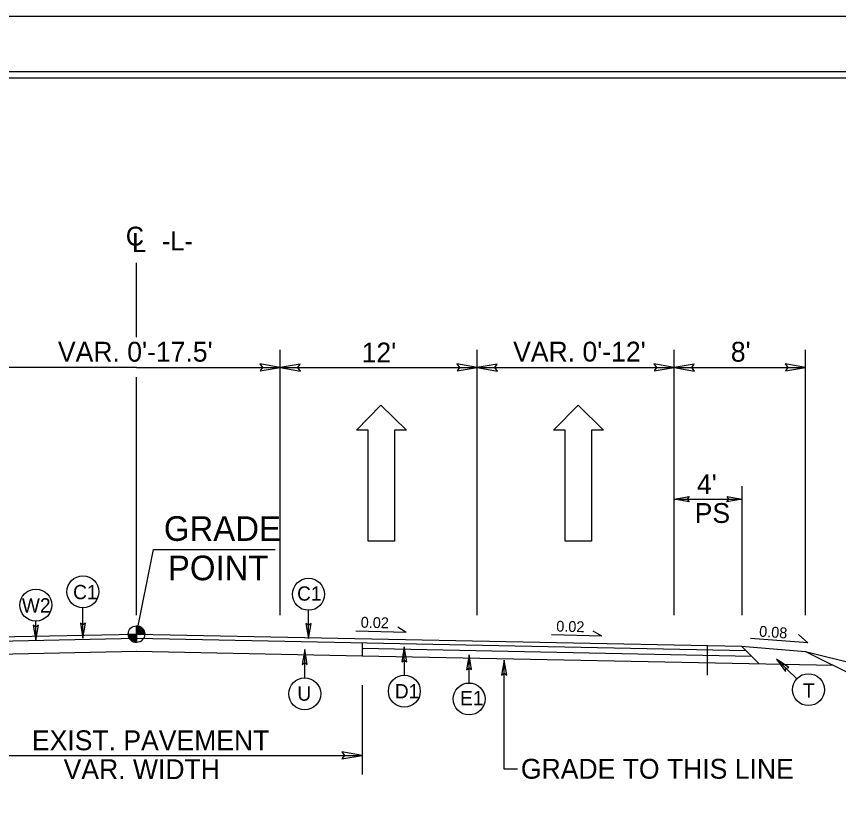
# Model space of a CAD drawing. Extents: x 3025871 to 3026431, y 707165 to 707825.
# Drawn here: x 3026166.8 to 3026216.8, y 707687.3 to 707735.3 of the extents above; entities that cross this region are included whole.
import ezdxf

# ---------------------------------------------------------------- set-up
doc = ezdxf.new("R2010")
doc.units = 0
for name, color, linetype in [('Old_Level_39', 7, 'Continuous'), ('Prop Drainage Structure Junction Box with Manhole CELL', 7, 'Continuous'), ('Prop Drainage Structure Junction Box with Manhole Label', 7, 'Continuous'), ('Prop Drainage Structure Junction Box with Slab Lid CELL', 7, 'Continuous'), ('Prop Drainage Structure Junction Box with Slab Lid TB 840 34 CELL', 7, 'Continuous'), ('Prop Drainage Structure Plot Symbol 20 Scale', 7, 'Continuous'), ('Prop Pavement Schedule Description CELL', 7, 'Continuous'), ('Sheet Cutting Line CELL', 7, 'Continuous'), ('Sheet Data Field CELL', 7, 'Continuous'), ('Sheet Sticker Incomplete CELL', 7, 'Continuous'), ('Sheet Typical CELL', 7, 'Continuous'), ('Typical Arrow Superelevation CELL', 7, 'Continuous'), ('Typical Curb CELL', 7, 'Continuous'), ('Typical Grade Point Symbol CELL', 7, 'Continuous'), ('Typical Guardrail CELL', 7, 'Continuous'), ('Typical Shoulder Slope CELL', 7, 'Continuous'), ('Typical Terminator CELL', 7, 'Continuous'), ('Typical Text Centerline CELL', 7, 'Continuous'), ('Typical Text Grade Point CELL', 7, 'Continuous')]:
    doc.layers.add(name, color=color, linetype=linetype)

msp = doc.modelspace()

# ---------------------------------------------------------------- linework, layer by layer
at = {"layer": 'Old_Level_39'}
msp.add_lwpolyline([(3026273.948, 707731.968), (3026023.973, 707731.968), (3026023.973, 707573.703), (3026273.948, 707573.703)], close=True, dxfattribs=at)
at = {"layer": 'Prop Drainage Structure Junction Box with Manhole CELL'}
msp.add_line((3026187.813, 707696.418), (3026216.494, 707695.845), dxfattribs=at)
at = {"layer": 'Prop Drainage Structure Junction Box with Manhole Label'}
for p, q in [((3026174.061, 707715.808), (3026174.061, 707720.344)), ((3026174.061, 707698.891), (3026174.061, 707713.385))]:
    msp.add_line(p, q, dxfattribs=at)
at = {"layer": 'Prop Drainage Structure Junction Box with Slab Lid CELL'}
for p, q in [((3026174.061, 707697.735), (3026174.061, 707698.239)), ((3026173.558, 707697.735), (3026174.061, 707697.735)), ((3026174.06, 707697.232), (3026174.061, 707697.735)), ((3026174.061, 707697.735), (3026174.06, 707697.232)), ((3026174.565, 707697.735), (3026174.061, 707697.735))]:
    msp.add_line(p, q, dxfattribs=at)
for points in [[(3026174.066, 707698.239), (3026174.066, 707698.239), (3026174.066, 707697.735)], [(3026174.076, 707698.239), (3026174.076, 707697.735)], [(3026174.086, 707698.238), (3026174.086, 707697.735)], [(3026174.096, 707698.238), (3026174.096, 707697.735)], [(3026174.106, 707698.237), (3026174.106, 707697.735)], [(3026174.116, 707698.236), (3026174.116, 707697.735)], [(3026174.126, 707698.234), (3026174.126, 707697.735)], [(3026174.136, 707698.233), (3026174.136, 707697.735)], [(3026174.146, 707698.232), (3026174.146, 707697.735)], [(3026174.157, 707698.23), (3026174.156, 707697.735)], [(3026174.167, 707698.228), (3026174.166, 707697.735)], [(3026174.177, 707698.225), (3026174.177, 707697.735)], [(3026174.187, 707698.223), (3026174.187, 707697.735)], [(3026174.197, 707698.22), (3026174.197, 707697.735)], [(3026174.207, 707698.218), (3026174.207, 707697.735)], [(3026174.217, 707698.214), (3026174.217, 707697.735)], [(3026174.227, 707698.211), (3026174.227, 707697.735)], [(3026174.237, 707698.208), (3026174.237, 707697.735)], [(3026174.247, 707698.203), (3026174.247, 707697.735)], [(3026173.56, 707697.735), (3026173.56, 707697.681)], [(3026173.57, 707697.735), (3026173.57, 707697.621)], [(3026173.58, 707697.735), (3026173.58, 707697.586)], [(3026173.59, 707697.735), (3026173.59, 707697.555)], [(3026173.6, 707697.735), (3026173.6, 707697.532)], [(3026173.61, 707697.735), (3026173.61, 707697.511)], [(3026173.62, 707697.735), (3026173.62, 707697.492)], [(3026173.63, 707697.735), (3026173.63, 707697.474)], [(3026173.641, 707697.735), (3026173.64, 707697.458)], [(3026173.651, 707697.735), (3026173.651, 707697.443)], [(3026173.661, 707697.735), (3026173.661, 707697.43)], [(3026173.671, 707697.735), (3026173.671, 707697.418)], [(3026173.681, 707697.735), (3026173.681, 707697.405)], [(3026173.691, 707697.735), (3026173.691, 707697.394)], [(3026173.701, 707697.735), (3026173.701, 707697.383)], [(3026173.711, 707697.735), (3026173.711, 707697.373)], [(3026173.721, 707697.735), (3026173.721, 707697.364)], [(3026173.731, 707697.735), (3026173.731, 707697.355)], [(3026173.741, 707697.735), (3026173.741, 707697.346)], [(3026173.751, 707697.735), (3026173.751, 707697.338)], [(3026173.761, 707697.735), (3026173.761, 707697.33)], [(3026173.771, 707697.735), (3026173.771, 707697.324)], [(3026173.782, 707697.735), (3026173.781, 707697.317)], [(3026173.792, 707697.735), (3026173.791, 707697.31)], [(3026173.802, 707697.735), (3026173.802, 707697.304)], [(3026173.812, 707697.735), (3026173.812, 707697.298)], [(3026173.822, 707697.735), (3026173.822, 707697.292)], [(3026173.832, 707697.735), (3026173.832, 707697.287)], [(3026173.842, 707697.735), (3026173.842, 707697.282)], [(3026173.852, 707697.735), (3026173.852, 707697.278)], [(3026173.862, 707697.735), (3026173.862, 707697.273)], [(3026173.872, 707697.735), (3026173.872, 707697.269)], [(3026173.882, 707697.735), (3026173.882, 707697.264)], [(3026173.892, 707697.735), (3026173.892, 707697.261)], [(3026173.902, 707697.735), (3026173.902, 707697.258)], [(3026173.912, 707697.735), (3026173.912, 707697.254)], [(3026173.923, 707697.735), (3026173.922, 707697.252)], [(3026173.933, 707697.735), (3026173.932, 707697.249)], [(3026173.943, 707697.735), (3026173.943, 707697.246)], [(3026173.953, 707697.735), (3026173.953, 707697.244)], [(3026173.963, 707697.735), (3026173.963, 707697.242)], [(3026173.973, 707697.735), (3026173.973, 707697.24)], [(3026173.983, 707697.735), (3026173.983, 707697.239)], [(3026173.993, 707697.735), (3026173.993, 707697.236)], [(3026174.003, 707697.735), (3026174.003, 707697.235)], [(3026174.013, 707697.735), (3026174.013, 707697.234)], [(3026174.023, 707697.735), (3026174.023, 707697.233)], [(3026174.033, 707697.735), (3026174.033, 707697.233)], [(3026174.043, 707697.735), (3026174.043, 707697.232)], [(3026174.053, 707697.735), (3026174.053, 707697.232), (3026174.053, 707697.232)], [(3026174.257, 707698.199), (3026174.257, 707697.735)], [(3026174.267, 707698.194), (3026174.267, 707697.735)], [(3026174.277, 707698.19), (3026174.277, 707697.735)], [(3026174.287, 707698.185), (3026174.287, 707697.735)], [(3026174.298, 707698.18), (3026174.297, 707697.735)], [(3026174.308, 707698.174), (3026174.307, 707697.735)], [(3026174.318, 707698.168), (3026174.318, 707697.735)], [(3026174.328, 707698.163), (3026174.328, 707697.735)], [(3026174.338, 707698.156), (3026174.338, 707697.735)], [(3026174.348, 707698.149), (3026174.348, 707697.735)], [(3026174.358, 707698.141), (3026174.358, 707697.735)], [(3026174.368, 707698.135), (3026174.368, 707697.735)], [(3026174.378, 707698.127), (3026174.378, 707697.735)], [(3026174.388, 707698.118), (3026174.388, 707697.735)], [(3026174.398, 707698.109), (3026174.398, 707697.735)], [(3026174.408, 707698.1), (3026174.408, 707697.735)], [(3026174.418, 707698.09), (3026174.418, 707697.735)], [(3026174.428, 707698.08), (3026174.428, 707697.735)], [(3026174.438, 707698.069), (3026174.438, 707697.735)], [(3026174.449, 707698.056), (3026174.448, 707697.735)], [(3026174.459, 707698.044), (3026174.459, 707697.735)], [(3026174.469, 707698.031), (3026174.469, 707697.735)], [(3026174.479, 707698.016), (3026174.479, 707697.735)], [(3026174.489, 707698), (3026174.489, 707697.735)], [(3026174.499, 707697.984), (3026174.499, 707697.735)], [(3026174.509, 707697.966), (3026174.509, 707697.735)], [(3026174.519, 707697.944), (3026174.519, 707697.735)], [(3026174.529, 707697.921), (3026174.529, 707697.735)], [(3026174.539, 707697.893), (3026174.539, 707697.735)], [(3026174.549, 707697.858), (3026174.549, 707697.735)], [(3026174.559, 707697.807), (3026174.559, 707697.735)]]:
    msp.add_lwpolyline(points, dxfattribs=at)
msp.add_circle((3026174.061, 707697.735), 0.504, dxfattribs=at)
for start, end in [(359.9709, 89.9709), (179.9709, 269.9709)]:
    msp.add_arc((3026174.061, 707697.735), 0.504, start, end, dxfattribs=at)
at = {"layer": 'Prop Drainage Structure Junction Box with Slab Lid TB 840 34 CELL'}
for p, q in [((3026182.811, 707698.891), (3026182.811, 707715.033)), ((3026194.811, 707698.891), (3026194.811, 707715.033)), ((3026206.811, 707698.891), (3026206.811, 707715.033)), ((3026214.811, 707698.891), (3026214.811, 707715.033)), ((3026174.061, 707713.96), (3026145.311, 707713.96)), ((3026174.061, 707713.966), (3026214.811, 707713.966)), ((3026210.949, 707698.891), (3026210.949, 707706.74)), ((3026206.811, 707705.953), (3026210.949, 707705.956)), ((3026187.799, 707694.622), (3026187.799, 707689.184)), ((3026160.043, 707690.355), (3026187.799, 707690.355)), ((3026197.273, 707689.524), (3026196.463, 707689.524))]:
    msp.add_line(p, q, dxfattribs=at)
at = {"layer": 'Prop Drainage Structure Plot Symbol 20 Scale'}
msp.add_line((3026174.061, 707697.735), (3026175.1, 707702.887), dxfattribs=at)
at = {"layer": 'Prop Pavement Schedule Description CELL'}
for p, q in [((3026149.282, 707697.24), (3026174.061, 707697.735)), ((3026174.061, 707697.735), (3026210.911, 707696.998)), ((3026149.025, 707696.985), (3026174.061, 707697.485)), ((3026174.061, 707697.485), (3026211.169, 707696.743)), ((3026187.809, 707697.21), (3026187.813, 707696.418)), ((3026187.81, 707696.877), (3026211.512, 707696.403)), ((3026210.911, 707696.998), (3026211.985, 707695.935)), ((3026160.043, 707696.413), (3026174.081, 707696.694)), ((3026174.041, 707696.694), (3026187.813, 707696.418))]:
    msp.add_line(p, q, dxfattribs=at)
at = {"layer": 'Sheet Cutting Line CELL'}
msp.add_lwpolyline([(3026272.073, 707731.586), (3026047.073, 707731.586), (3026047.073, 707574.086), (3026272.073, 707574.086)], close=True, dxfattribs=at)
at = {"layer": 'Sheet Data Field CELL'}
for p, q in [((3026187.454, 707710.155), (3026188.953, 707711.678)), ((3026188.953, 707711.678), (3026190.5, 707710.155)), ((3026199.454, 707710.155), (3026200.953, 707711.678)), ((3026200.953, 707711.678), (3026202.5, 707710.155)), ((3026188.179, 707710.155), (3026187.454, 707710.155)), ((3026188.179, 707703.385), (3026188.179, 707710.155)), ((3026190.5, 707710.155), (3026189.775, 707710.155)), ((3026189.775, 707710.155), (3026189.775, 707703.385)), ((3026200.179, 707710.155), (3026199.454, 707710.155)), ((3026200.179, 707703.385), (3026200.179, 707710.155)), ((3026202.5, 707710.155), (3026201.775, 707710.155)), ((3026201.775, 707710.155), (3026201.775, 707703.385)), ((3026189.775, 707703.385), (3026188.179, 707703.385)), ((3026201.775, 707703.385), (3026200.179, 707703.385))]:
    msp.add_line(p, q, dxfattribs=at)
at = {"layer": 'Sheet Sticker Incomplete CELL'}
for p, q in [((3026190.489, 707697.845), (3026187.422, 707697.922)), ((3026190.489, 707697.845), (3026189.976, 707698.159)), ((3026202.399, 707697.607), (3026201.886, 707697.921)), ((3026214.947, 707697.211), (3026214.383, 707697.721)), ((3026202.399, 707697.607), (3026199.332, 707697.683)), ((3026214.947, 707697.211), (3026211.46, 707697.472))]:
    msp.add_line(p, q, dxfattribs=at)
at = {"layer": 'Sheet Typical CELL'}
msp.add_line((3026210.911, 707696.998), (3026214.811, 707696.686), dxfattribs=at)
at = {"layer": 'Typical Curb CELL'}
msp.add_line((3026208.811, 707697.04), (3026208.811, 707695.235), dxfattribs=at)
at = {"layer": 'Typical Grade Point Symbol CELL'}
for p, q in [((3026170.801, 707697.493), (3026170.799, 707699.343)), ((3026184.54, 707697.465), (3026184.539, 707699.189)), ((3026167.931, 707697.363), (3026167.93, 707698.532)), ((3026184.308, 707695.075), (3026184.307, 707696.799)), ((3026190.376, 707695.233), (3026190.375, 707696.957)), ((3026194.319, 707694.761), (3026194.318, 707696.485)), ((3026214.283, 707695.024), (3026213.033, 707696.211)), ((3026196.463, 707689.524), (3026196.459, 707696.151))]:
    msp.add_line(p, q, dxfattribs=at)
for centre in [(3026170.799, 707700.315), (3026184.539, 707700.161), (3026167.93, 707699.504), (3026190.376, 707694.261), (3026214.988, 707694.354), (3026184.308, 707694.103), (3026194.319, 707693.789)]:
    msp.add_circle(centre, 0.972, dxfattribs=at)
at = {"layer": 'Typical Guardrail CELL'}
msp.add_line((3026214.811, 707696.686), (3026227.811, 707690.186), dxfattribs=at)
at = {"layer": 'Typical Shoulder Slope CELL'}
msp.add_line((3026175.1, 707702.887), (3026182.513, 707702.884), dxfattribs=at)
at = {"layer": 'Typical Terminator CELL'}
msp.add_lwpolyline([(3026274.623, 707735.336), (3026022.023, 707735.336), (3026022.023, 707570.336), (3026274.623, 707570.336)], close=True, dxfattribs=at)
at = {"layer": 'Typical Text Centerline CELL'}
for points in [[(3026181.586, 707713.755), (3026182.811, 707713.966), (3026181.579, 707714.184), (3026181.736, 707713.966)], [(3026184.036, 707714.177), (3026182.811, 707713.966), (3026184.043, 707713.748), (3026183.887, 707713.966)], [(3026193.586, 707713.755), (3026194.811, 707713.966), (3026193.579, 707714.184), (3026193.736, 707713.966)], [(3026196.036, 707714.177), (3026194.811, 707713.966), (3026196.043, 707713.748), (3026195.887, 707713.966)], [(3026205.586, 707713.755), (3026206.811, 707713.966), (3026205.579, 707714.184), (3026205.736, 707713.966)], [(3026208.036, 707714.177), (3026206.811, 707713.966), (3026208.043, 707713.748), (3026207.887, 707713.966)], [(3026213.586, 707713.755), (3026214.811, 707713.966), (3026213.579, 707714.184), (3026213.736, 707713.966)], [(3026207.721, 707705.796), (3026206.803, 707705.955), (3026207.726, 707706.118), (3026207.609, 707705.955)], [(3026210.03, 707706.115), (3026210.949, 707705.956), (3026210.025, 707705.793), (3026210.142, 707705.956)], [(3026167.774, 707698.272), (3026167.931, 707697.363), (3026168.092, 707698.278), (3026167.93, 707698.161)], [(3026170.643, 707698.403), (3026170.801, 707697.493), (3026170.962, 707698.408), (3026170.8, 707698.292)], [(3026184.382, 707698.374), (3026184.54, 707697.465), (3026184.701, 707698.38), (3026184.539, 707698.263)], [(3026184.464, 707695.89), (3026184.307, 707696.799), (3026184.146, 707695.884), (3026184.308, 707696.001)], [(3026190.532, 707696.048), (3026190.375, 707696.957), (3026190.214, 707696.043), (3026190.376, 707696.159)], [(3026194.475, 707695.576), (3026194.318, 707696.485), (3026194.157, 707695.571), (3026194.318, 707695.687)], [(3026213.8, 707695.698), (3026213.033, 707696.211), (3026213.585, 707695.464), (3026213.612, 707695.661)], [(3026196.616, 707695.241), (3026196.459, 707696.151), (3026196.298, 707695.236), (3026196.46, 707695.352)], [(3026186.574, 707690.144), (3026187.799, 707690.355), (3026186.567, 707690.573), (3026186.724, 707690.355)]]:
    msp.add_lwpolyline(points, close=True, dxfattribs=at)
at = {"layer": 'Typical Text Grade Point CELL'}
msp.add_line((3026214.811, 707696.686), (3026227.811, 707693.436), dxfattribs=at)

# ---------------------------------------------------------------- texts
at = {"layer": 'Prop Drainage Structure Junction Box with Manhole Label'}
msp.add_text('C', height=1.152, dxfattribs=at).set_placement((3026173.41, 707721.386))
for s, height, p in [('-L-', 1.1523, (3026175.611, 707721.094)), ('L', 1.152, (3026173.793, 707720.993))]:
    msp.add_text(s, height=height, rotation=359.9469, dxfattribs=at).set_placement(p)
at = {"layer": 'Prop Drainage Structure Junction Box with Slab Lid TB 840 34 CELL'}
for s, height, p in [("VAR. 0'-17.5'", 1.20892, (3026169.277, 707714.321)), ("12'", 1.2089, (3026187.775, 707714.274)), ("VAR. 0'-12'", 1.20892, (3026197.003, 707714.327)), ("8'", 1.2089, (3026210.26, 707714.321)), ("4'", 1.2089, (3026208.197, 707706.262)), ('PS', 1.2089, (3026208.061, 707704.504)), ('EXIST. PAVEMENT', 1.20892, (3026167.694, 707690.667)), ('VAR. WIDTH', 1.2089, (3026169.625, 707688.909)), ('GRADE TO THIS LINE', 1.20892, (3026197.476, 707688.934))]:
    msp.add_text(s, height=height, dxfattribs=at).set_placement(p)
at = {"layer": 'Sheet Sticker Incomplete CELL'}
for s, rotation, p in [('0.02', 358.5679, (3026187.712, 707698.132)), ('0.02', 358.5679, (3026199.622, 707697.894)), ('0.08', 356.1204, (3026211.969, 707697.587))]:
    msp.add_text(s, height=0.6583, rotation=rotation, dxfattribs=at).set_placement(p)
at = {"layer": 'Typical Arrow Superelevation CELL'}
for s, p in [('C1', (3026170.203, 707699.862)), ('C1', (3026183.846, 707699.773)), ('W2', (3026167.083, 707699.051)), ('U', (3026183.86, 707693.683)), ('D1', (3026189.797, 707693.826)), ('E1', (3026193.774, 707693.406))]:
    msp.add_text(s, height=0.87, dxfattribs=at).set_placement(p)
msp.add_text('T', height=0.87, rotation=360, dxfattribs=at).set_placement((3026214.654, 707693.874))
at = {"layer": 'Typical Shoulder Slope CELL'}
for s, p in [('GRADE', (3026175.729, 707703.413)), ('POINT', (3026175.975, 707701.017))]:
    msp.add_text(s, height=1.5, rotation=359.9804, dxfattribs=at).set_placement(p)

doc.saveas('drawing.dxf')
